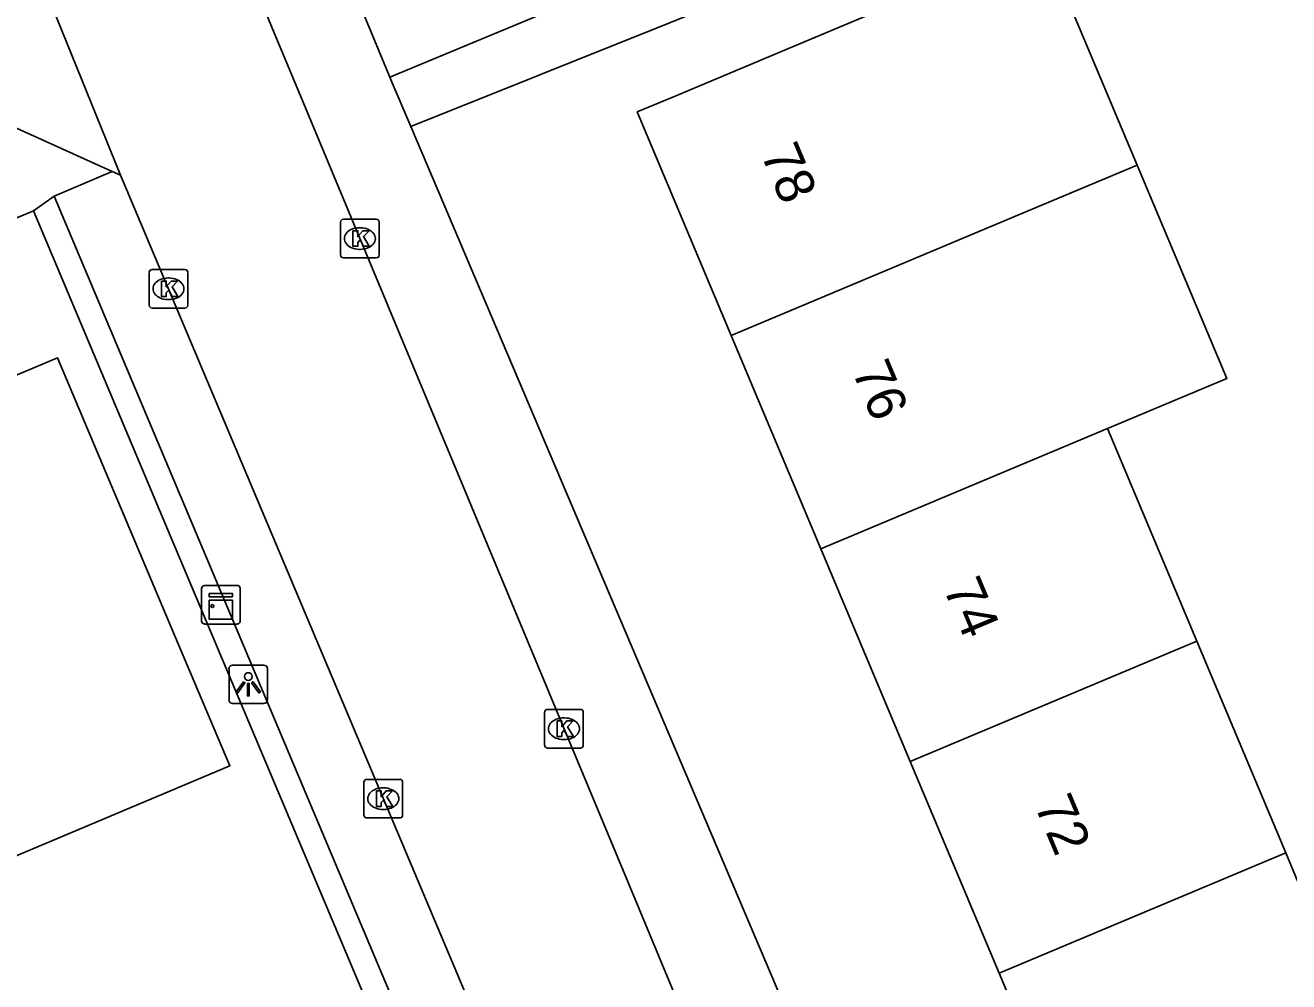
# Model space of a CAD drawing. Extents: x 157767 to 159171, y 387842 to 389425.
# Drawn here: x 158920.33 to 158953.05, y 388200.08 to 388224.84 of the extents above; entities that cross this region are included whole.
import ezdxf

# ---------------------------------------------------------------- set-up
doc = ezdxf.new("R2010")
doc.units = 0
for name, color, linetype in [('IMGEO_Kast', 7, 'Continuous'), ('IMGEO_Kolk', 7, 'Continuous'), ('IMGEO_Lichtpunt', 7, 'Continuous'), ('IMGEO_Muur', 7, 'Continuous'), ('IMGEO_Pand', 7, 'Continuous'), ('IMGEO_Pand_nummerreeks', 7, 'Continuous'), ('IMGEO_Rijbaan_lokaal_open', 7, 'Continuous'), ('IMGEO_Voetpad_open', 7, 'Continuous')]:
    doc.layers.add(name, color=color, linetype=linetype)

msp = doc.modelspace()

# ---------------------------------------------------------------- linework, layer by layer
at = {"layer": 'IMGEO_Kast'}
for p, q in [((158924.975, 388210.337), (158925.816, 388210.337)), ((158925.816, 388210.337), (158924.975, 388210.337)), ((158924.9, 388209.412), (158924.9, 388210.253)), ((158924.9, 388210.253), (158924.9, 388209.412)), ((158925.9, 388210.262), (158925.9, 388209.421)), ((158925.9, 388209.421), (158925.9, 388210.262)), ((158925.825, 388209.337), (158924.984, 388209.337)), ((158924.984, 388209.337), (158925.825, 388209.337))]:
    msp.add_line(p, q, dxfattribs=at)
for points in [[(158925.095, 388210.127), (158925.695, 388210.127), (158925.695, 388210.042), (158925.095, 388210.042), (158925.095, 388210.127)], [(158925.095, 388209.952), (158925.695, 388209.952), (158925.695, 388209.463), (158925.095, 388209.463), (158925.095, 388209.952)]]:
    msp.add_lwpolyline(points, dxfattribs=at)
msp.add_circle((158925.179, 388209.801), 0.0377, dxfattribs=at)
for centre, start, end in [((158924.978, 388210.259), 92.4484, 184.2845), ((158924.978, 388210.259), 92.4484, 184.2845), ((158925.822, 388210.259), 2.4484, 94.2845), ((158925.822, 388210.259), 2.4484, 94.2845), ((158924.978, 388209.415), 182.4484, 274.2845), ((158924.978, 388209.415), 182.4484, 274.2845), ((158925.822, 388209.415), 272.4484, 4.2845), ((158925.822, 388209.415), 272.4484, 4.2845)]:
    msp.add_arc(centre, 0.0779, start, end, dxfattribs=at)
at = {"layer": 'IMGEO_Kolk'}
for p, q in [((158928.571, 388219.817), (158929.423, 388219.817)), ((158928.496, 388218.891), (158928.496, 388219.743)), ((158928.984, 388219.597), (158929.009, 388219.597)), ((158929.497, 388219.743), (158929.497, 388218.891)), ((158929.423, 388218.817), (158928.571, 388218.817)), ((158929.007, 388219.037), (158928.982, 388219.037)), ((158923.616, 388218.516), (158924.468, 388218.516)), ((158923.541, 388217.59), (158923.541, 388218.442)), ((158924.029, 388218.296), (158924.054, 388218.296)), ((158924.542, 388218.442), (158924.542, 388217.59)), ((158924.468, 388217.516), (158923.616, 388217.516)), ((158924.052, 388217.736), (158924.027, 388217.736)), ((158933.781, 388206.2), (158933.781, 388207.052)), ((158933.856, 388207.126), (158934.708, 388207.126)), ((158934.782, 388207.052), (158934.782, 388206.2)), ((158934.269, 388206.906), (158934.294, 388206.906)), ((158934.292, 388206.346), (158934.267, 388206.346)), ((158934.708, 388206.126), (158933.856, 388206.126)), ((158929.103, 388204.389), (158929.103, 388205.241)), ((158929.178, 388205.315), (158930.03, 388205.315)), ((158929.591, 388205.095), (158929.616, 388205.095)), ((158930.104, 388205.241), (158930.104, 388204.389)), ((158929.614, 388204.535), (158929.589, 388204.535)), ((158930.03, 388204.315), (158929.178, 388204.315))]:
    msp.add_line(p, q, dxfattribs=at)
for points in [[(158928.571, 388219.817), (158929.423, 388219.817)], [(158928.496, 388218.891), (158928.496, 388219.743)], [(158928.817, 388219.517), (158928.94, 388219.517), (158928.94, 388219.366), (158929.07, 388219.517), (158929.234, 388219.517), (158929.088, 388219.366), (158929.241, 388219.117), (158929.089, 388219.117), (158929.004, 388219.281), (158928.94, 388219.214), (158928.94, 388219.117), (158928.817, 388219.117), (158928.817, 388219.517)], [(158929.497, 388219.743), (158929.497, 388218.891)], [(158929.423, 388218.817), (158928.571, 388218.817)], [(158923.616, 388218.516), (158924.468, 388218.516)], [(158923.541, 388217.59), (158923.541, 388218.442)], [(158923.862, 388218.216), (158923.985, 388218.216), (158923.985, 388218.065), (158924.115, 388218.216), (158924.279, 388218.216), (158924.133, 388218.065), (158924.286, 388217.816), (158924.134, 388217.816), (158924.049, 388217.98), (158923.985, 388217.913), (158923.985, 388217.816), (158923.862, 388217.816), (158923.862, 388218.216)], [(158924.542, 388218.442), (158924.542, 388217.59)], [(158924.468, 388217.516), (158923.616, 388217.516)], [(158933.781, 388206.2), (158933.781, 388207.052)], [(158933.856, 388207.126), (158934.708, 388207.126)], [(158934.782, 388207.052), (158934.782, 388206.2)], [(158934.102, 388206.826), (158934.225, 388206.826), (158934.225, 388206.675), (158934.355, 388206.826), (158934.519, 388206.826), (158934.373, 388206.675), (158934.526, 388206.426), (158934.374, 388206.426), (158934.289, 388206.59), (158934.225, 388206.523), (158934.225, 388206.426), (158934.102, 388206.426), (158934.102, 388206.826)], [(158934.708, 388206.126), (158933.856, 388206.126)], [(158929.103, 388204.389), (158929.103, 388205.241)], [(158929.178, 388205.315), (158930.03, 388205.315)], [(158930.104, 388205.241), (158930.104, 388204.389)], [(158929.424, 388205.015), (158929.547, 388205.015), (158929.547, 388204.864), (158929.677, 388205.015), (158929.841, 388205.015), (158929.695, 388204.864), (158929.848, 388204.615), (158929.696, 388204.615), (158929.611, 388204.779), (158929.547, 388204.712), (158929.547, 388204.615), (158929.424, 388204.615), (158929.424, 388205.015)], [(158930.03, 388204.315), (158929.178, 388204.315)]]:
    msp.add_lwpolyline(points, dxfattribs=at)
for centre, start, end in [((158928.573, 388219.741), 91.552, 178.448), ((158928.573, 388219.741), 91.552, 178.448), ((158929.421, 388219.741), 1.552, 88.448), ((158929.421, 388219.741), 1.552, 88.448), ((158928.573, 388218.893), 181.552, 268.448), ((158928.573, 388218.893), 181.552, 268.448), ((158929.421, 388218.893), 271.552, 358.448), ((158929.421, 388218.893), 271.552, 358.448), ((158923.618, 388218.44), 91.552, 178.448), ((158923.618, 388218.44), 91.552, 178.448), ((158924.466, 388218.44), 1.552, 88.448), ((158924.466, 388218.44), 1.552, 88.448), ((158923.618, 388217.592), 181.552, 268.448), ((158923.618, 388217.592), 181.552, 268.448), ((158924.466, 388217.592), 271.552, 358.448), ((158924.466, 388217.592), 271.552, 358.448), ((158933.858, 388207.05), 91.552, 178.448), ((158933.858, 388207.05), 91.552, 178.448), ((158934.706, 388207.05), 1.552, 88.448), ((158934.706, 388207.05), 1.552, 88.448), ((158933.858, 388206.202), 181.552, 268.448), ((158933.858, 388206.202), 181.552, 268.448), ((158934.706, 388206.202), 271.552, 358.448), ((158934.706, 388206.202), 271.552, 358.448), ((158929.18, 388205.239), 91.552, 178.448), ((158929.18, 388205.239), 91.552, 178.448), ((158930.028, 388205.239), 1.552, 88.448), ((158930.028, 388205.239), 1.552, 88.448), ((158929.18, 388204.391), 181.552, 268.448), ((158929.18, 388204.391), 181.552, 268.448), ((158930.028, 388204.391), 271.552, 358.448), ((158930.028, 388204.391), 271.552, 358.448)]:
    msp.add_arc(centre, 0.0765, start, end, dxfattribs=at)
for centre, major_axis, ratio, start_param, end_param in [((158928.983, 388219.317), (-0.387, 0.002), 0.722429, 4.712389, 7.853982), ((158929.008, 388219.317), (-0.39, 0.002), 0.717154, 1.570796, 4.712389), ((158924.028, 388218.016), (-0.387, 0.002), 0.722429, 4.712389, 7.853982), ((158924.053, 388218.016), (-0.39, 0.002), 0.717154, 1.570796, 4.712389), ((158934.268, 388206.626), (-0.387, 0.002), 0.722429, 4.712389, 7.853982), ((158934.293, 388206.626), (-0.39, 0.002), 0.717154, 1.570796, 4.712389), ((158929.59, 388204.815), (-0.387, 0.002), 0.722429, 4.712389, 7.853982), ((158929.615, 388204.815), (-0.39, 0.002), 0.717154, 1.570796, 4.712389)]:
    msp.add_ellipse(centre, major_axis=major_axis, ratio=ratio, start_param=start_param, end_param=end_param, dxfattribs=at)
at = {"layer": 'IMGEO_Lichtpunt'}
for p, q in [((158925.609, 388208.179), (158925.609, 388207.372)), ((158925.609, 388208.179), (158925.609, 388207.372)), ((158926.511, 388208.274), (158925.703, 388208.274)), ((158926.511, 388208.274), (158925.703, 388208.274)), ((158926.605, 388207.372), (158926.605, 388208.179)), ((158926.605, 388207.372), (158926.605, 388208.179)), ((158925.703, 388207.278), (158926.511, 388207.278)), ((158925.703, 388207.278), (158926.511, 388207.278))]:
    msp.add_line(p, q, dxfattribs=at)
for points in [[(158925.983, 388207.843), (158926.022, 388207.815), (158925.834, 388207.553), (158925.796, 388207.58), (158925.983, 388207.843)], [(158926.085, 388207.795), (158926.132, 388207.795), (158926.132, 388207.473), (158926.085, 388207.473), (158926.085, 388207.795)], [(158926.195, 388207.815), (158926.233, 388207.842), (158926.42, 388207.58), (158926.381, 388207.552), (158926.195, 388207.815)]]:
    msp.add_lwpolyline(points, dxfattribs=at)
msp.add_circle((158926.108, 388207.977), 0.0994, dxfattribs=at)
for centre, start, end in [((158925.703, 388208.179), 90, 180), ((158925.703, 388208.179), 90, 180), ((158926.511, 388208.179), 0, 90), ((158926.511, 388208.179), 0, 90), ((158925.703, 388207.372), 180, 270), ((158925.703, 388207.372), 180, 270), ((158926.511, 388207.372), 270, 0), ((158926.511, 388207.372), 270, 360)]:
    msp.add_arc(centre, 0.0946, start, end, dxfattribs=at)
at = {"layer": 'IMGEO_Muur'}
msp.add_lwpolyline([(158930.878, 388195.512), (158924.499, 388210.646)], dxfattribs=at)
at = {"layer": 'IMGEO_Pand'}
for points in [[(158938.613, 388216.805), (158936.18, 388222.594), (158937.056, 388222.962), (158940.79, 388224.531), (158943.596, 388225.71), (158946.063, 388226.747), (158946.684, 388227.008), (158949.119, 388221.215)], [(158938.613, 388216.805), (158946.03, 388219.919), (158949.119, 388221.215)], [(158949.119, 388221.215), (158951.44, 388215.693), (158948.351, 388214.395)], [(158940.935, 388211.279), (158938.613, 388216.805)], [(158919.98, 388203.281), (158925.627, 388205.663), (158924.293, 388208.825), (158921.169, 388216.231), (158915.51, 388213.844)], [(158948.351, 388214.395), (158940.935, 388211.279)], [(158948.351, 388214.395), (158950.663, 388208.894)], [(158943.246, 388205.778), (158940.935, 388211.279)], [(158943.246, 388205.778), (158950.663, 388208.894)], [(158950.663, 388208.894), (158952.967, 388203.411)], [(158945.551, 388200.294), (158943.246, 388205.778)], [(158952.967, 388203.411), (158953.474, 388202.205), (158955.411, 388197.595), (158947.995, 388194.478), (158945.551, 388200.294)], [(158952.967, 388203.411), (158945.551, 388200.294)]]:
    msp.add_lwpolyline(points, dxfattribs=at)
at = {"layer": 'IMGEO_Rijbaan_lokaal_open'}
for points in [[(158922.802, 388220.954), (158919.009, 388230.287)], [(158925.58, 388227.526), (158927.632, 388222.6), (158935.987, 388202.537), (158944.877, 388181.147), (158946.155, 388178.139)], [(158908.161, 388217.376), (158919.841, 388222.295), (158922.586, 388221.052)], [(158922.586, 388221.052), (158922.802, 388220.954)], [(158922.802, 388220.954), (158932.194, 388198.662)]]:
    msp.add_lwpolyline(points, dxfattribs=at)
at = {"layer": 'IMGEO_Voetpad_open'}
for points in [[(158966.505, 388238.118), (158961.069, 388235.86), (158960.843, 388236.405), (158929.775, 388223.498)], [(158930.319, 388222.217), (158950.445, 388230.283), (158950.245, 388230.728), (158955.228, 388232.785), (158957.342, 388227.666)], [(158929.775, 388223.498), (158927.716, 388228.455)], [(158929.775, 388223.498), (158929.837, 388223.351), (158930.319, 388222.217)], [(158930.319, 388222.217), (158944.235, 388189.449)], [(158921.081, 388220.418), (158922.586, 388221.052)], [(158921.081, 388220.418), (158920.544, 388220.031)], [(158932.194, 388198.662), (158930.542, 388197.965), (158921.081, 388220.418)], [(158862.893, 388193.639), (158862.104, 388195.493), (158920.544, 388220.031)], [(158920.544, 388220.031), (158924.499, 388210.646), (158930.878, 388195.512), (158933.336, 388189.68)]]:
    msp.add_lwpolyline(points, dxfattribs=at)

# ---------------------------------------------------------------- texts
at = {"layer": 'IMGEO_Pand_nummerreeks'}
for s, p in [('78', (158939.366, 388221.518)), ('76', (158941.727, 388215.898)), ('74', (158944.09, 388210.274)), ('72', (158946.452, 388204.654))]:
    msp.add_text(s, height=1, rotation=292.7933, dxfattribs=at).set_placement(p)

doc.saveas('drawing.dxf')
